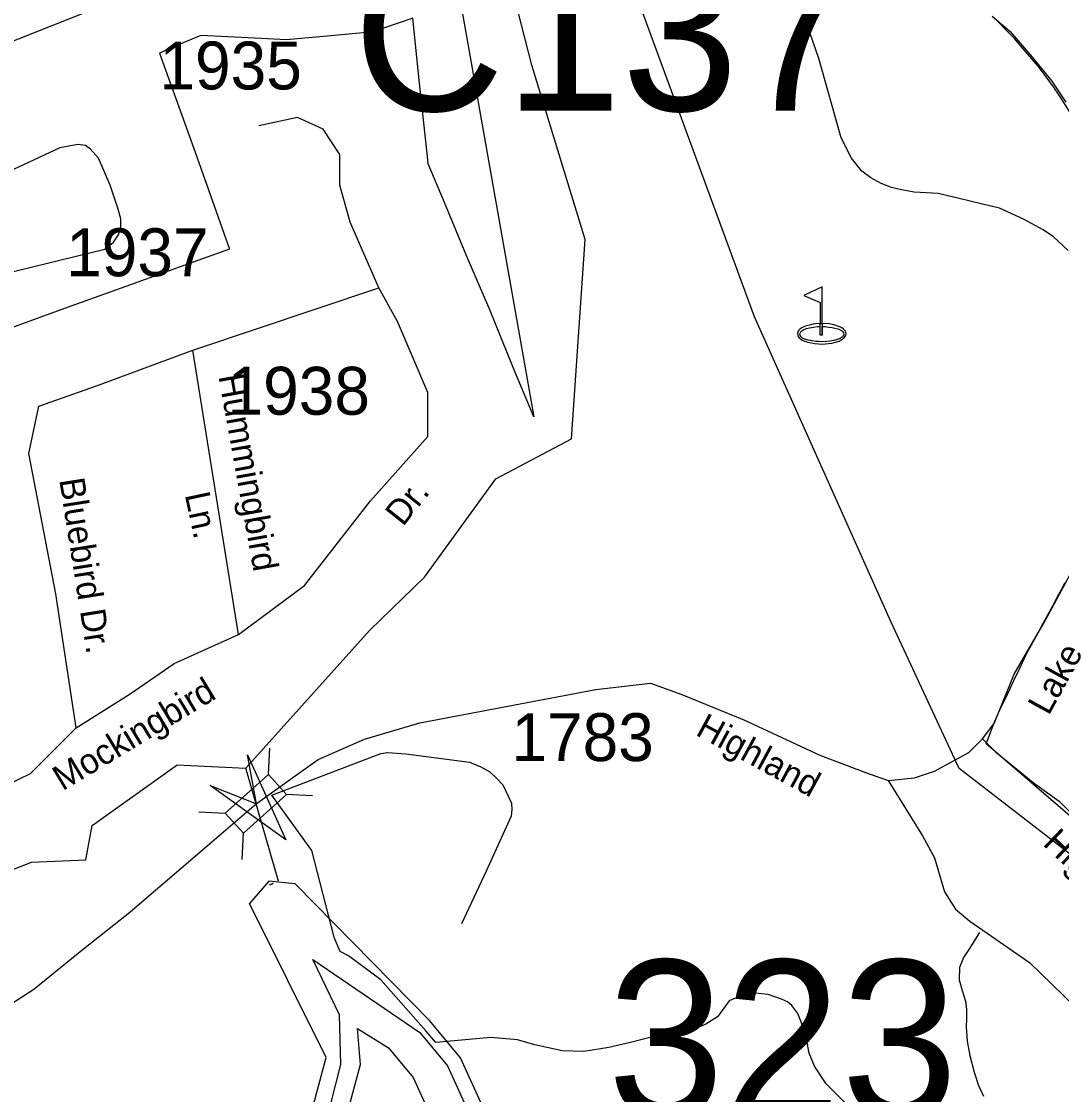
# Model space of a CAD drawing. Extents: x 884530 to 1028605, y 526725 to 653634.
# Drawn here: x 973067 to 975781, y 576051 to 578853 of the extents above; entities that cross this region are included whole.
import ezdxf

# ---------------------------------------------------------------- set-up
doc = ezdxf.new("R2010")
doc.units = 0
for name, color, linetype in [('Exist Boundary Political City Limit New', 7, 'Continuous'), ('Exist Cultural Recreational Golf Course CELL', 7, 'Continuous'), ('Exist Hydrographic Bay Label', 7, 'Continuous'), ('Exist Hydrographic Buffer Line', 7, 'Continuous'), ('Exist Hydrographic Creek Single Shore', 7, 'Continuous'), ('Exist Hydrographic Dam on Pond Under 1500 Sq Ft CELL', 7, 'Continuous'), ('Exist Hydrographic Misc Water Feature', 7, 'Continuous'), ('Exist Railroad Mainline', 7, 'Continuous'), ('Exist Road Non-System Type 51', 7, 'Continuous'), ('Exist Road Secondary Structure Culvert Number Label', 7, 'Continuous'), ('Exist Road Secondary Structure Standard Bridge Attributed CELL', 7, 'Continuous'), ('Exist Road Secondary Structure Standard Bridge CELL', 7, 'Continuous'), ('Exist Road Secondary Structure Standard Bridge Number Label', 7, 'Continuous'), ('Exist Road Secondary Type 51 Attributed', 7, 'Continuous'), ('Exist Road Secondary Type 51 Label', 7, 'Continuous'), ('Exist Road Secondary Type 51 Number Label', 7, 'Continuous'), ('Map Preparation Boundary City Limit Buffer Line', 7, 'Continuous')]:
    doc.layers.add(name, color=color, linetype=linetype)

msp = doc.modelspace()

# ---------------------------------------------------------------- linework, layer by layer
at = {"layer": 'Exist Boundary Political City Limit New'}
for points in [[(974070.1, 579709.5), (974403.8, 577820.8), (974352, 577944.8), (974288.8, 578099.5), (974229.1, 578239.2), (974170.4, 578379.6), (974128.1, 578481.1), (974126.1, 578500.2), (974105.8, 578691.8), (974087.8, 578861.2), (973981.2, 578824.9), (973967.6, 578823.7), (973883.3, 578816.1)], [(975802.4, 578617.8), (975777.2, 578657.2), (975759.9, 578681.6), (975740.9, 578708.4), (975720.4, 578736.1), (975681.8, 578780.2), (975658.9, 578807.8), (975637.6, 578829.1), (975612.4, 578855.1)], [(973883.3, 578816.1), (973758.1, 578804.7), (973675.9, 578809), (973534.9, 578816.3), (973494.8, 578799.1), (973427.3, 578769.9), (973519.6, 578511.3), (973609.8, 578258.4), (973480.6, 578211.8), (973339.2, 578160.9), (973198.1, 578110), (973021.2, 578046.2)], [(976284.9, 576364), (975584.2, 576967.3), (975605.1, 577021.7), (975619.4, 577054.2), (975641.8, 577100), (975656.5, 577132.6), (975672.8, 577164.1), (975691.1, 577203.8), (975715.5, 577247.5), (975731.2, 577278.6), (975745.5, 577303.4), (975758.8, 577327.4), (975770.4, 577351.8), (975781.1, 577370.1), (975790.8, 577388.4)]]:
    msp.add_lwpolyline(points, dxfattribs=at)
at = {"layer": 'Exist Cultural Recreational Golf Course CELL'}
msp.add_lwpolyline([(975156.8, 578159.7), (975108.5, 578137.4), (975151.1, 578118.6), (975151.1, 578064.1), (975156.8, 578064.1), (975156.8, 578056.4), (975156.8, 578033.6), (975156.8, 578056.4), (975164, 578056), (975173.3, 578055), (975182.9, 578053.8), (975189.3, 578052.4), (975197.8, 578049.9), (975199.9, 578049.3), (975206.8, 578045.7), (975210.5, 578042.3), (975212.2, 578039.4), (975213.1, 578036.5), (975213, 578035.2), (975212.7, 578033.9), (975212.4, 578032.9), (975211.7, 578031.8), (975208.5, 578028.2), (975203.7, 578025.3), (975195.3, 578022.1), (975187.2, 578019.8), (975176.4, 578018.1), (975168.2, 578016.9), (975155.9, 578016.3), (975149.1, 578016.9), (975140.2, 578017.4), (975130.2, 578018.7), (975119.8, 578021), (975110.9, 578023.6), (975105, 578026.2), (975101.3, 578029.1), (975098.7, 578032.8), (975098, 578035.8), (975098.7, 578039.2), (975100.9, 578042.5), (975103.5, 578045.4), (975106.2, 578047), (975109.7, 578048.8), (975115.5, 578050.8), (975123.5, 578052.9), (975133.5, 578054.7), (975143.3, 578056), (975151.1, 578056.4), (975151.1, 578064.1), (975156.8, 578064.1), (975156.8, 578033.6), (975151.1, 578033.6), (975151.1, 578056.4), (975151.1, 578064.1), (975138.8, 578062.9), (975132.9, 578062.4), (975123.5, 578060.2), (975115.7, 578058.3), (975107.1, 578054.9), (975103.3, 578052.8), (975098.5, 578049.8), (975095.4, 578046.4), (975093.5, 578043.9), (975092.2, 578040.2), (975091.9, 578037.2), (975092.8, 578032.8), (975093.6, 578030.6), (975096.4, 578026.9), (975098.9, 578024.8), (975103.1, 578021.8), (975106.7, 578020.1), (975113.6, 578017.2), (975119.3, 578015.6), (975128.5, 578013.4), (975137.1, 578011.8), (975148.2, 578010.7), (975155.3, 578010.4), (975165.6, 578011), (975173.4, 578011.8), (975181.4, 578013.2), (975191.2, 578015.2), (975200.6, 578018.4), (975206.5, 578021.4), (975212.2, 578024.8), (975215.2, 578027.9), (975217, 578030.4), (975217.8, 578032.1), (975218.2, 578033.3), (975218.6, 578035.3), (975218.9, 578037.3), (975218.4, 578040.8), (975217.1, 578043.9), (975214.1, 578047.8), (975212.1, 578049.8), (975207.6, 578052.8), (975204.1, 578054.9), (975197.7, 578057.5), (975193.4, 578058.7), (975183.3, 578061.3), (975174.9, 578062.9), (975156.8, 578064.1)], close=True, dxfattribs=at)
at = {"layer": 'Exist Hydrographic Bay Label'}
for points in [[(975077.5, 574400.5), (975107.3, 574541), (974994.6, 574654.9), (974831.4, 574759.9), (974698, 574998.8), (974609.3, 575082.7), (974410.9, 575132.6), (974223.8, 575271), (974113.8, 575466.8), (974124.4, 575535.5), (974329.5, 575675.8), (974336.3, 575875.8), (974212.4, 576147.4), (974132.3, 576244.1), (973781.2, 576601.8), (973712.3, 576608.8), (973662, 576550.6)], [(974027.1, 574512.1), (973966.2, 574712.1), (973696.8, 574946.9), (973714.2, 575225.2), (973698.7, 575351), (973572.8, 575446.3), (973579.1, 575623.4), (973793.3, 575891.8), (973861.6, 576147.9), (973662, 576550.6)]]:
    msp.add_lwpolyline(points, dxfattribs=at)
at = {"layer": 'Exist Hydrographic Buffer Line'}
for points in [[(974495, 574414), (974737.3, 574261.8), (974432.7, 574299.4), (974222.2, 574394), (974104, 574595.3), (974083.5, 574699.4), (973860.4, 574965.6), (973813.3, 575045), (973831.7, 575347.3), (973679.2, 575513.7), (973684.2, 575656.5), (973809.8, 575773.7), (973899.9, 576130.3), (973896.8, 576259.7), (973827.4, 576403.9)], [(973827.4, 576403.9), (974106.1, 576213.1), (974178.3, 576126), (974296.1, 575867.7), (974290.2, 575697.4), (974097.4, 575546.6), (974083.5, 575466), (974188.9, 575251.4), (974387.1, 575100.5), (974589.4, 575046.4), (974666.1, 574973.9), (974796.5, 574740.3), (974969.2, 574623.6), (975063.8, 574528.2), (975046.4, 574446.6), (974968, 574460.6), (974754.1, 574595.5), (974626.7, 574607), (974557.9, 574567.3)], [(973849.9, 575753), (973951.7, 576129.7), (973943.7, 576223.5), (974024.4, 576173.5), (974088.6, 576096), (974200.3, 575851.1)]]:
    msp.add_lwpolyline(points, dxfattribs=at)
at = {"layer": 'Exist Hydrographic Creek Single Shore'}
for points in [[(968341, 576287.4), (968558.2, 576599.2), (969323, 577166), (969965.1, 577898.2), (970149.2, 577936), (970234.2, 577931.3), (970725.2, 577940.7), (971014.6, 577961), (971347.9, 578190.6), (971787.7, 578365.5), (971958.5, 578486.8), (972135.8, 578545.5), (972614, 578631.1), (973637, 579037.1), (973749.1, 579139.8), (973777.1, 579231.2), (973795.7, 579765.7), (973850.6, 579905.7), (973996.8, 580034.1), (974284.6, 580156.3)], [(973652.5, 576903.3), (973975.1, 577262.6), (974119, 577401.9), (974305.2, 577658.7), (974502, 577762.7), (974537.8, 578283.2), (974398.5, 578738.5), (974225.5, 579415.8), (974259.8, 579680.9)], [(971860, 572509.4), (971871.8, 572850.4), (971827.9, 573271.4), (971853.3, 573991.6), (971899.7, 574145.2), (971997.9, 574319.5), (972067.4, 574405.3), (972178.5, 574724.7), (972223.1, 575048.7), (972191.7, 575108.4), (972210.5, 575410), (972402.4, 575895), (972409.5, 576334.7), (972487.1, 576415.2), (972690.3, 576499.7), (973092.5, 576657.7), (973234.5, 576664.3), (973251.5, 576753.9), (973473.4, 576911.8), (973652.5, 576903.3)], [(973737.8, 576608.6), (973652.5, 576903.3)]]:
    msp.add_lwpolyline(points, dxfattribs=at)
at = {"layer": 'Exist Hydrographic Dam on Pond Under 1500 Sq Ft CELL'}
msp.add_line((973723.6, 576602.6), (973713.8, 576598.6), dxfattribs=at)
msp.add_lwpolyline([(973722.8, 576602.3), (973714.6, 576598.9), (973714.5, 576599.1), (973722.7, 576602.5)], close=True, dxfattribs=at)
at = {"layer": 'Exist Hydrographic Misc Water Feature'}
msp.add_lwpolyline([(976393.2, 576031.2), (976316.1, 576216.6), (976099.2, 576450.7), (975514.5, 576902.2), (975336, 577286.5), (974979.9, 578081.3), (974583.6, 579162.4), (974349.6, 579629.8), (974259.8, 579680.9)], dxfattribs=at)
at = {"layer": 'Exist Railroad Mainline'}
msp.add_lwpolyline([(975600.1, 578866.5), (975646.8, 578826.7), (975700.7, 578764.8), (975756.4, 578696.9), (975792.5, 578641.7)], dxfattribs=at)
at = {"layer": 'Exist Road Non-System Type 51'}
for points in [[(975799, 578254.5), (975759.9, 578290.4), (975733.3, 578308.8), (975682, 578336.6), (975619.4, 578365.2), (975571.2, 578376.6), (975513.8, 578390.9), (975459.4, 578403.2), (975396.8, 578407.3), (975364, 578413.5), (975337.3, 578419.6), (975310.7, 578429.9), (975283.9, 578444.2), (975260.4, 578461.7), (975232.7, 578495.6), (975206, 578548.9), (975147.5, 578756.1), (975109.6, 578866.8), (975070.5, 578951), (975031.6, 579021.8), (974958.8, 579141.8)], [(972834.5, 578148.6), (973284.5, 578258.1), (973307.1, 578276.3), (973319.9, 578295.7), (973326.4, 578317), (973326.4, 578337.4), (973317.8, 578365.2), (973298, 578425.7), (973267.8, 578495.6), (973247.1, 578519.4), (973233.9, 578529), (973213.9, 578531.2), (973166.7, 578522.6), (972966.6, 578429.4)], [(973719.9, 576833.1), (974004.7, 576941.7), (974022, 576943.9), (974069.9, 576940.6), (974235.9, 576918.9), (974265.3, 576907.1), (974289, 576893.9), (974307.3, 576876.8), (974322.7, 576859.5), (974346.1, 576812), (974346.8, 576795.3), (974344.9, 576778.3), (974279.8, 576634.9), (974215.3, 576496.8)], [(975223.9, 576023.1), (975167, 576079.3), (975136.5, 576125.6), (975122.8, 576159.8), (975116.5, 576191.8), (975109.4, 576219.6), (975100.8, 576243), (975093, 576262.9), (975077.3, 576284.3), (975065.9, 576293.5), (975050.3, 576300.7), (975015.5, 576312.8), (974982.7, 576316.4), (974950.6, 576311.4), (974913.7, 576296.4), (974883.5, 576253.9), (974852.5, 576234.8), (974824.6, 576223.3), (974717.3, 576202.8), (974656.5, 576187.6), (974600, 576174.6), (974534.8, 576163.8), (974478.3, 576166), (974406.7, 576181.1), (974361.1, 576194.2), (974291.5, 576200.7), (974148.2, 576187.6), (974122.2, 576218), (974004.8, 576350.6), (973920.3, 576413.5), (973898.9, 576425), (973885, 576455.4), (973882.4, 576462.3), (973824.7, 576688.1), (973719.9, 576833.1)], [(975567.2, 576474.5), (975539.3, 576430.1), (975525.6, 576408.9), (975515.3, 576382.7), (975513.7, 576351.1), (975522, 576322.9), (975531, 576295.2), (975533.4, 576273.1), (975533.1, 576250.4), (975532.4, 576228.1), (975534.8, 576190.9), (975542, 576153.3), (975552.9, 576109.8), (975564.3, 576075.4), (975577.2, 576047.4)]]:
    msp.add_lwpolyline(points, dxfattribs=at)
at = {"layer": 'Exist Road Secondary Structure Standard Bridge Attributed CELL'}
msp.add_lwpolyline([(973656.6, 576938.3), (973756.8, 576716), (973558.9, 576858.4), (973679.7, 576810.4)], close=True, dxfattribs=at)
at = {"layer": 'Exist Road Secondary Structure Standard Bridge CELL'}
for p, q in [((973711.2, 576886.9), (973714.9, 576955.8)), ((973757.4, 576835.7), (973826.3, 576832.1)), ((973529.8, 576789.7), (973598.7, 576786.1)), ((973642.4, 576664.7), (973646, 576733.6))]:
    msp.add_line(p, q, dxfattribs=at)
msp.add_lwpolyline([(973598.7, 576786.1), (973711, 576887.2), (973758.3, 576834.7), (973646, 576733.6)], close=True, dxfattribs=at)
at = {"layer": 'Exist Road Secondary Type 51 Attributed'}
for points in [[(973999.4, 578157.7), (973924.3, 578328.4), (973897.8, 578425.6), (973897.8, 578505.1), (973853.7, 578571.4), (973787.5, 578602.3), (973685.9, 578580.2)], [(973513.8, 577994.2), (973999.4, 578157.7)], [(973633, 577252.1), (973805.2, 577380.2), (973977.4, 577601.1), (974127.5, 577768.9), (974127.5, 577883.8), (974048, 578069.3), (973999.4, 578157.7)], [(973209.2, 577009.1), (973156.3, 577358.1), (973085.6, 577724.8), (973112.1, 577848.4), (973262.2, 577901.5), (973513.8, 577994.2)], [(973633, 577252.1), (973513.8, 577994.2)], [(975575.4, 576980.3), (975605.1, 577019.7), (975657.5, 577149), (975739.6, 577290.2), (975821.9, 577442.9), (975854.9, 577475.1), (975888.8, 577497.4), (975958, 577540.2)], [(973209.2, 577009.1), (973350.5, 577097.5), (973465.3, 577177), (973633, 577252.1)], [(973679.1, 576810.4), (973774.8, 576879.5), (973840.9, 576925.7), (973962.4, 576978.8), (974106.1, 577021.9), (974566.2, 577109.1), (974708.1, 577125.6), (974790.6, 577095.9), (974952.4, 577029.8), (975150.5, 576937.3), (975272.6, 576891.1), (975329.1, 576871.5)], [(972781.9, 576770.6), (972935.5, 576814.8), (973090, 576889.8), (973209.2, 577009.1)], [(975329.1, 576871.5), (975397.2, 576878.5), (975449.7, 576896), (975539.6, 576944.5), (975575.4, 576980.3)], [(975575.4, 576980.3), (975609.5, 576945.4), (975640.8, 576919.7), (975710.9, 576863.2), (975775.3, 576816.9), (975831.4, 576761)], [(975329.1, 576871.5), (975418.2, 576726.8), (975449.7, 576669.1), (975475.8, 576581), (975504.7, 576535), (975542.2, 576504.4), (975697.7, 576396), (975816.2, 576281.7)], [(972652.8, 576194.1), (972758.4, 576210.6), (972874, 576217.2), (972959.8, 576237.1), (973098.5, 576326.3), (973223.9, 576428.7), (973349.4, 576527.8), (973557.4, 576706.1), (973679.1, 576810.4)]]:
    msp.add_lwpolyline(points, dxfattribs=at)
at = {"layer": 'Map Preparation Boundary City Limit Buffer Line'}
for points in [[(974070.1, 579709.5), (974403.8, 577820.8), (974352, 577944.8), (974288.8, 578099.5), (974229.1, 578239.2), (974170.4, 578379.6), (974128.1, 578481.1), (974126.1, 578500.2), (974105.8, 578691.8), (974087.8, 578861.2), (973981.2, 578824.9), (973967.6, 578823.7), (973883.3, 578816.1)], [(975802.4, 578617.8), (975777.2, 578657.2), (975759.9, 578681.6), (975740.9, 578708.4), (975720.4, 578736.1), (975681.8, 578780.2), (975658.9, 578807.8), (975637.6, 578829.1), (975612.4, 578855.1)], [(973883.3, 578816.1), (973758.1, 578804.7), (973675.9, 578809), (973534.9, 578816.3), (973494.8, 578799.1), (973427.3, 578769.9), (973519.6, 578511.3), (973609.8, 578258.4), (973480.6, 578211.8), (973339.2, 578160.9), (973198.1, 578110), (973021.2, 578046.2)], [(976284.9, 576364), (975584.2, 576967.3), (975605.1, 577021.7), (975619.4, 577054.2), (975641.8, 577100), (975656.5, 577132.6), (975672.8, 577164.1), (975691.1, 577203.8), (975715.5, 577247.5), (975731.2, 577278.6), (975745.5, 577303.4), (975758.8, 577327.4), (975770.4, 577351.8), (975781.1, 577370.1), (975790.8, 577388.4)]]:
    msp.add_lwpolyline(points, dxfattribs=at)

# ---------------------------------------------------------------- texts
at = {"layer": 'Exist Road Secondary Structure Culvert Number Label'}
msp.add_text('C137', height=410.1, dxfattribs=at).set_placement((973931.8, 578619.6))
at = {"layer": 'Exist Road Secondary Structure Standard Bridge Number Label'}
msp.add_text('323', height=410.1, dxfattribs=at).set_placement((974595.9, 575992.5))
at = {"layer": 'Exist Road Secondary Type 51 Label'}
for s, height, rotation, p in [('Hummingbird', 65.617, 280.2057, (973580.6, 577926.9)), ('Bluebird Dr.', 65.617, 278.978, (973165.1, 577656.5)), ('Ln.', 65.62, 282.0668, (973492.7, 577617.4)), ('Dr.', 65.62, 51.5179, (974062.4, 577532.1)), ('Lake', 65.62, 61.2621, (975747.7, 577038.7)), ('Mockingbird', 65.617, 31.116, (973173.9, 576842.8)), ('Highland', 65.62, 331.4518, (974823.4, 576991.6)), ('Highland', 65.62, 316.2992, (975730.2, 576704.3))]:
    msp.add_text(s, height=height, rotation=rotation, dxfattribs=at).set_placement(p)
at = {"layer": 'Exist Road Secondary Type 51 Number Label'}
for s, p in [('1935', (973426.6, 578675.1)), ('1937', (973183.3, 578187.6)), ('1938', (973604.4, 577826.1)), ('1783', (974345.3, 576921.9))]:
    msp.add_text(s, height=125, dxfattribs=at).set_placement(p)

doc.saveas('drawing.dxf')
